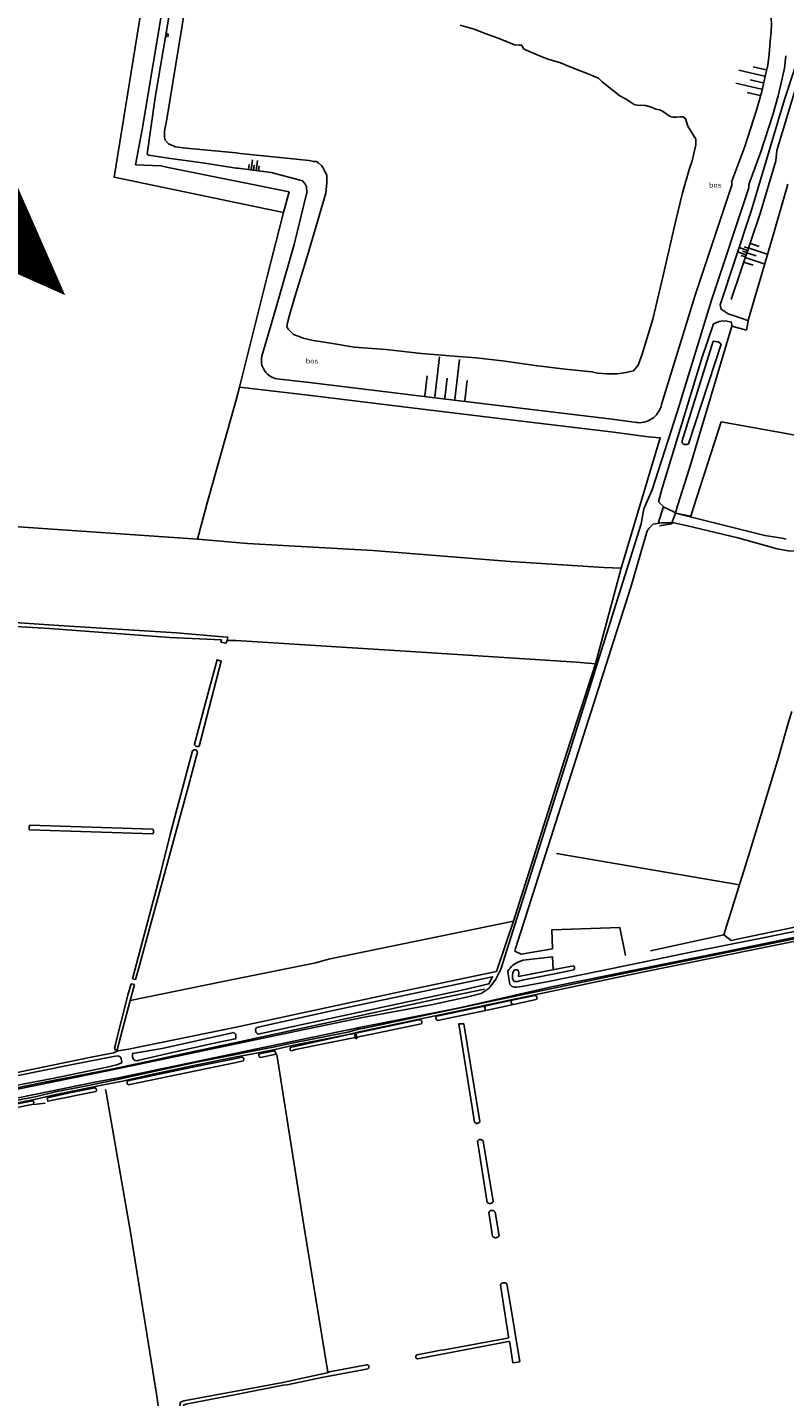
# Model space of a CAD drawing. Header units: metres. Extents: x 226218 to 240385, y 439369 to 449677.
# Tile 312 of 353: x 237901 to 238260, y 446120 to 446770. Entities that reach past the tile are written whole.
import ezdxf

# ---------------------------------------------------------------- set-up
doc = ezdxf.new("R2010")
doc.units = ezdxf.units.M
doc.header["$MEASUREMENT"] = 0
for name, color, linetype in [('CULTUURAANDUIDING', 253, 'Continuous'), ('Goud-ontwerp', 2, 'Continuous'), ('HEK', 253, 'Continuous'), ('INSTEEKSLOOT', 153, 'Continuous'), ('KANTVERH', 253, 'Continuous'), ('KANTWATER', 153, 'Continuous'), ('KUNSTWERK', 253, 'Continuous'), ('OVERIGEAFSCH', 253, 'Continuous'), ('OVLIJNOBJ', 253, 'Continuous'), ('RASTER', 253, 'Continuous'), ('TALUD', 253, 'Continuous')]:
    doc.layers.add(name, color=color, linetype=linetype)
doc.styles.get("Standard").update_dxf_attribs({"font": 'iso.shx'})

# ---------------------------------------------------------------- blocks, each defined once
blk = doc.blocks.new('TA', base_point=(75009.5, 300012))
for p, q in [((75009.5, 300012.5), (75010, 300012.5)), ((75009.5, 300012.25), (75010.5, 300012.25)), ((75009.5, 300012), (75010, 300012)), ((75009.5, 300011.75), (75010.5, 300011.75)), ((75009.5, 300011.5), (75010, 300011.5))]:
    blk.add_line(p, q)

msp = doc.modelspace()

# ---------------------------------------------------------------- linework, layer by layer
at = {"layer": 'Goud-ontwerp', "color": 10, "linetype": 'Continuous', "const_width": 20}
msp.add_lwpolyline([(237474.324, 446851.576), (237899.406, 446662.226), (237757.712, 446985.235), (237608.058, 446590.623)], dxfattribs=at)
at = {"layer": 'HEK'}
for p, q in [((237944.11, 446284.04), (237948.99, 446284.82)), ((237904.01, 446258.56), (237909.44, 446259.24))]:
    msp.add_line(p, q, dxfattribs=at)
for points in [[(238208.46, 446539.14), (238209.42, 446542.6), (238215.06, 446560.59), (238235.17, 446627.85), (238242.05, 446626.05), (238243.06, 446631.28), (238254.89, 446671.59), (238261.74, 446695.27)], [(238200.86, 446533.14), (238206.45, 446534.11), (238208.46, 446539.14), (238215.77, 446537.79), (238217, 446541.84), (238230.05, 446582.49), (238270.55, 446575.22)], [(238044.72, 446304.96), (238079.93, 446312.59), (238119.64, 446320.86), (238123.57, 446321.77)]]:
    msp.add_lwpolyline(points, dxfattribs=at)
at = {"layer": 'INSTEEKSLOOT'}
for p, q in [((238226.3, 446620.74), (238211.38, 446573.06)), ((238227.65, 446620.52), (238226.3, 446620.74)), ((237993.67, 446480.52), (237996.14, 446480.32)), ((237970.83, 446394.51), (237979.36, 446426.36)), ((237969.4, 446389.08), (237970.83, 446394.51)), ((237960.49, 446387), (237901.99, 446388.89)), ((237902.16, 446391.11), (237960.41, 446389.28)), ((237969.4, 446389.08), (237968.68, 446386.73)), ((237950.17, 446315.95), (237951.73, 446315.59)), ((237950.79, 446318.26), (237952.33, 446317.92)), ((238141.66, 446310.39), (238131.01, 446308.13)), ((238009.67, 446295.13), (238046, 446303.19)), ((238095.27, 446300.57), (238117.04, 446305.18)), ((238131.01, 446308.13), (238117.04, 446305.18)), ((238117.63, 446303.12), (238131.51, 446306.09)), ((238117.63, 446303.12), (238117.63, 446303.12)), ((238131.01, 446308.13), (238131.01, 446308.13)), ((238131.51, 446306.09), (238142.36, 446308.41)), ((238131.51, 446306.09), (238131.51, 446306.09)), ((238087.75, 446296.82), (238063.59, 446291.79)), ((238000, 446289.85), (237999.53, 446289.75)), ((238053.43, 446291.77), (238056.09, 446292.33)), ((238056.78, 446292.47), (238056.09, 446292.33)), ((238056.5, 446290.38), (238057.19, 446290.52)), ((238063.59, 446291.79), (238057.19, 446290.52)), ((238002.83, 446281.01), (238000, 446280.44)), ((238000, 446278.61), (238003.33, 446279.29)), ((238119.14, 446212.14), (238114.52, 446241.19)), ((238117.21, 446241.3), (238121.99, 446212.54)), ((238121.68, 446196.17), (238119.91, 446207.32)), ((238122.82, 446207.57), (238124.7, 446196.28)), ((238128.75, 446147.82), (238098.89, 446142.17)), ((238128.75, 446147.82), (238129.31, 446147.91)), ((238097.14, 446142.06), (238085.81, 446139.83)), ((238098.89, 446142.17), (238097.14, 446142.06)), ((238129.15, 446146.13), (238129.65, 446146.22)), ((238131.28, 446136.02), (238134.56, 446136.55)), ((238024.29, 446127.19), (238022.18, 446126.73)), ((238022.18, 446126.73), (238000, 446122.61)), ((238000, 446121.08), (238022.37, 446125.42)), ((238022.37, 446125.42), (238024.18, 446125.66))]:
    msp.add_line(p, q, dxfattribs=at)
for points in [[(238214.54, 446572.07), (238230.11, 446619.31), (238228.81, 446620.42), (238226.3, 446620.74)], [(238211.38, 446573.06), (238211.54, 446572.72), (238211.76, 446572.4), (238212.04, 446572.14), (238212.36, 446571.93), (238212.71, 446571.78), (238213.09, 446571.7), (238213.47, 446571.69), (238213.85, 446571.75), (238214.21, 446571.88), (238214.54, 446572.07)], [(237915.84, 446485.95), (237875.99, 446488.52), (237854.58, 446489.77), (237853.5, 446489.96), (237852.39, 446490.02), (237851.59, 446489.65), (237851.17, 446489.14), (237851.34, 446488.66), (237851.81, 446488.18), (237852.58, 446487.9), (237854.78, 446487.73), (237911.45, 446484.39)], [(237911.45, 446484.39), (237968.5, 446480.26), (237993.04, 446479.02), (237992.76, 446477.97), (237995.15, 446477.46), (237995.76, 446478.75), (237996.14, 446480.32)], [(237915.84, 446485.95), (237971.68, 446482.33), (237993.67, 446480.52)], [(237982.39, 446428.66), (237992.93, 446468.95), (237990.96, 446469.64), (237987.19, 446455.64), (237980.23, 446429.64)], [(237981.64, 446425.83), (237977.31, 446409.25), (237971.72, 446388.9)], [(237979.36, 446426.36), (237979.55, 446426.6), (237979.8, 446426.79), (237980.08, 446426.91), (237980.39, 446426.96), (237980.7, 446426.93), (237980.99, 446426.82), (237981.24, 446426.64), (237981.44, 446426.41), (237981.58, 446426.13), (237981.64, 446425.83)], [(237980.23, 446429.64), (237980.32, 446429.34), (237980.46, 446429.07), (237980.67, 446428.83), (237980.91, 446428.65), (237981.19, 446428.52), (237981.49, 446428.45), (237981.8, 446428.46), (237982.11, 446428.52), (237982.39, 446428.66)], [(237901.99, 446388.89), (237901.85, 446389.26), (237901.78, 446389.64), (237901.77, 446390.03), (237901.84, 446390.41), (237901.97, 446390.77), (237902.16, 446391.11)], [(237971.72, 446388.9), (237953.77, 446323.43), (237952.33, 446317.92)], [(237960.49, 446387), (237960.68, 446387.3), (237960.8, 446387.63), (237960.86, 446387.98), (237960.84, 446388.33), (237960.76, 446388.67), (237960.62, 446388.99), (237960.41, 446389.28)], [(237950.79, 446318.26), (237963.89, 446367.63), (237968.68, 446386.73)], [(238160.26, 446322.53), (238153.46, 446321.1), (238135.68, 446317.62), (238133.47, 446317.01), (238131.91, 446317.04), (238131.1, 446318.26), (238131.05, 446319.54), (238131.25, 446321.27), (238132.1, 446322.48), (238133.24, 446322.49), (238133.93, 446322.09), (238134.07, 446321.1), (238134.02, 446319.38), (238159.83, 446324.4)], [(238159.83, 446324.4), (238160.08, 446324.27), (238160.3, 446324.08), (238160.45, 446323.84), (238160.55, 446323.58), (238160.58, 446323.3), (238160.54, 446323.02), (238160.43, 446322.76), (238160.26, 446322.53)], [(237951.73, 446315.59), (237949.73, 446307.93), (237943.63, 446284.56), (237942.71, 446284.43), (237942.34, 446285.36), (237942.57, 446286.32), (237942.83, 446287.47), (237948.7, 446310.43), (237950.17, 446315.95)], [(238046, 446303.19), (238104.97, 446315.74), (238121.66, 446319.21), (238119.88, 446315.83), (238107.01, 446312.81), (238071.05, 446305.12), (238050.43, 446300.67)], [(238141.66, 446310.39), (238141.95, 446310.33), (238142.22, 446310.2), (238142.44, 446310.01), (238142.61, 446309.76), (238142.7, 446309.48), (238142.73, 446309.19), (238142.67, 446308.9), (238142.55, 446308.63), (238142.36, 446308.41)], [(238117.63, 446303.12), (238103.1, 446300.02), (238095.72, 446298.48)], [(238117.04, 446305.18), (238117.3, 446305.16), (238117.56, 446305.08), (238117.79, 446304.94), (238117.98, 446304.75), (238118.11, 446304.52), (238118.19, 446304.26), (238118.2, 446303.99), (238118.14, 446303.72), (238118.02, 446303.48), (238117.85, 446303.28), (238117.63, 446303.12)], [(238131.51, 446306.09), (238131.24, 446306.15), (238130.99, 446306.27), (238130.78, 446306.45), (238130.63, 446306.68), (238130.53, 446306.93), (238130.5, 446307.21), (238130.53, 446307.48), (238130.64, 446307.73), (238130.8, 446307.96), (238131.01, 446308.13)], [(238010.42, 446292.05), (238027.11, 446295.58), (238050.43, 446300.67)], [(238056.78, 446292.47), (238085.9, 446298.59), (238087.09, 446298.84)], [(238087.09, 446298.84), (238087.36, 446298.8), (238087.62, 446298.69), (238087.83, 446298.52), (238088.01, 446298.31), (238088.12, 446298.06), (238088.18, 446297.79), (238088.16, 446297.52), (238088.08, 446297.26), (238087.94, 446297.02), (238087.75, 446296.82)], [(238095.72, 446298.48), (238095.46, 446298.56), (238095.22, 446298.7), (238095.02, 446298.89), (238094.88, 446299.12), (238094.79, 446299.38), (238094.77, 446299.65), (238094.81, 446299.92), (238094.91, 446300.17), (238095.07, 446300.39), (238095.27, 446300.57)], [(238115.66, 446250.61), (238107.95, 446296.96), (238105.65, 446296.86), (238113.09, 446250.16)], [(237998.84, 446292.73), (237964.96, 446285.22), (237950.87, 446282.74), (237950.83, 446281.31), (237951.21, 446280.29), (237951.67, 446279.68), (237952.23, 446279.47), (237953.05, 446279.38), (237953.39, 446279.52), (237969.64, 446283.27), (237990.36, 446287.81), (237999.53, 446289.75)], [(237999.53, 446289.75), (237999.71, 446290.08), (237999.84, 446290.44), (237999.89, 446290.82), (237999.87, 446291.2), (237999.79, 446291.57), (237999.64, 446291.92), (237999.42, 446292.24), (237999.15, 446292.51), (237998.84, 446292.73)], [(238010.42, 446292.05), (238010.1, 446292.22), (238009.81, 446292.45), (238009.57, 446292.73), (238009.39, 446293.05), (238009.27, 446293.4), (238009.22, 446293.76), (238009.23, 446294.13), (238009.31, 446294.49), (238009.46, 446294.83), (238009.67, 446295.13)], [(238056.5, 446290.38), (238043.8, 446287.86), (238028.09, 446284.72), (238026.8, 446284.25), (238025.9, 446284.16), (238025.59, 446284.7), (238025.64, 446285.62), (238053.43, 446291.77)], [(238011.56, 446280.98), (238018.93, 446282.49), (238018.42, 446284.14), (238010.96, 446282.64)], [(237720.32, 446232.56), (237723.24, 446232.48), (237731.08, 446233.96), (237782.94, 446244.76), (237816.15, 446251.61), (237854.86, 446259.44), (237886.16, 446265.88), (237912.86, 446270.96), (237938.79, 446276.4), (237943.92, 446277.53), (237945.56, 446278.35), (237945.59, 446278.45), (237945.74, 446278.81)], [(237945.74, 446278.81), (237945.61, 446279.56), (237945.4, 446280.48), (237944.98, 446281.17), (237943.96, 446281.67), (237941.87, 446281.36), (237921.64, 446277.48), (237895.88, 446272.17)], [(238000, 446280.44), (237978.68, 446276.16), (237948.66, 446269.84)], [(237948.86, 446267.91), (237986.19, 446275.78), (238000, 446278.61)], [(238002.83, 446281.01), (238003.08, 446280.95), (238003.3, 446280.83), (238003.48, 446280.65), (238003.61, 446280.44), (238003.68, 446280.19), (238003.68, 446279.94), (238003.62, 446279.7), (238003.51, 446279.48), (238003.33, 446279.29)], [(238011.56, 446280.98), (238011.29, 446281.1), (238011.07, 446281.29), (238010.9, 446281.53), (238010.8, 446281.8), (238010.78, 446282.09), (238010.83, 446282.38), (238010.96, 446282.64)], [(237948.86, 446267.91), (237948.63, 446268.07), (237948.43, 446268.28), (237948.3, 446268.54), (237948.24, 446268.82), (237948.24, 446269.1), (237948.32, 446269.38), (237948.46, 446269.63), (237948.66, 446269.84)], [(237933.39, 446264.82), (237910.6, 446260.18), (237910.41, 446261.78), (237922.51, 446264.49), (237933.12, 446266.48)], [(237933.12, 446266.48), (237933.35, 446266.36), (237933.53, 446266.19), (237933.67, 446265.97), (237933.74, 446265.73), (237933.75, 446265.47), (237933.69, 446265.23), (237933.57, 446265), (237933.39, 446264.82)], [(237904.09, 446259.71), (237903.59, 446260.42), (237888.17, 446257.41), (237879.97, 446255.6), (237872.19, 446253.94), (237848.9, 446248.98), (237804.2, 446239.45), (237803.63, 446238.9), (237803.96, 446237.95), (237818.24, 446240.81), (237848.77, 446247.18), (237867.23, 446250.95), (237878.38, 446253.21), (237881.14, 446254.43), (237883.11, 446254.56), (237884.8, 446254.81), (237886.29, 446255.25), (237895.3, 446257.04), (237903.88, 446258.77), (237904.09, 446259.71)], [(238113.09, 446250.16), (238113.35, 446249.93), (238113.65, 446249.77), (238113.98, 446249.67), (238114.33, 446249.65), (238114.67, 446249.71), (238114.98, 446249.85), (238115.26, 446250.05), (238115.49, 446250.3), (238115.66, 446250.61)], [(238114.52, 446241.19), (238114.7, 446241.45), (238114.94, 446241.67), (238115.21, 446241.84), (238115.51, 446241.94), (238115.83, 446241.99), (238116.15, 446241.97), (238116.46, 446241.89), (238116.75, 446241.74), (238117, 446241.54), (238117.21, 446241.3)], [(238119.14, 446212.14), (238119.43, 446211.9), (238119.76, 446211.73), (238120.11, 446211.63), (238120.48, 446211.61), (238120.85, 446211.66), (238121.2, 446211.78), (238121.51, 446211.98), (238121.78, 446212.23), (238121.99, 446212.54)], [(238119.91, 446207.32), (238120.05, 446207.63), (238120.25, 446207.89), (238120.5, 446208.11), (238120.8, 446208.27), (238121.12, 446208.37), (238121.45, 446208.4), (238121.78, 446208.36), (238122.1, 446208.25), (238122.38, 446208.07), (238122.63, 446207.85), (238122.82, 446207.57)], [(238121.68, 446196.17), (238121.92, 446195.9), (238122.2, 446195.68), (238122.52, 446195.53), (238122.86, 446195.43), (238123.22, 446195.41), (238123.57, 446195.46), (238123.91, 446195.58), (238124.22, 446195.76), (238124.48, 446196), (238124.7, 446196.28)], [(238125.37, 446173.02), (238125.6, 446173.34), (238125.89, 446173.62), (238126.23, 446173.83), (238126.61, 446173.97), (238127, 446174.04), (238127.4, 446174.03), (238127.79, 446173.94), (238128.15, 446173.78), (238128.48, 446173.54)], [(238129.31, 446147.91), (238129.2, 446148.44), (238125.53, 446172.02), (238125.37, 446173.02)], [(238128.48, 446173.54), (238129.68, 446166.33), (238134.56, 446136.55)], [(238086.2, 446137.89), (238092.64, 446139.17), (238129.15, 446146.13)], [(238131.28, 446136.02), (238129.79, 446145.52), (238129.65, 446146.22)], [(238024.29, 446127.19), (238043.12, 446131.32), (238044.11, 446131.71), (238062.06, 446135.18)], [(238062.06, 446135.18), (238062.33, 446135.09), (238062.58, 446134.93), (238062.76, 446134.71), (238062.89, 446134.44), (238062.94, 446134.16), (238062.91, 446133.87), (238062.81, 446133.59), (238062.64, 446133.36), (238062.41, 446133.17)], [(238086.2, 446137.89), (238085.92, 446137.93), (238085.67, 446138.04), (238085.46, 446138.22), (238085.3, 446138.44), (238085.21, 446138.7), (238085.2, 446138.97), (238085.25, 446139.24), (238085.38, 446139.49), (238085.57, 446139.68), (238085.81, 446139.83)], [(238062.41, 446133.17), (238060.17, 446132.73), (238040.63, 446129.1), (238024.18, 446125.66)], [(237986.53, 446033.88), (237980.88, 446069.2), (237974.22, 446110.68), (237973.31, 446115.34), (237973.38, 446116.51), (237973.51, 446117.01), (237973.65, 446117.44), (237975.17, 446117.98), (237993.09, 446121.33), (238000, 446122.61)], [(237987.18, 446039.81), (237977.47, 446099.55), (237975, 446113.76), (237975.04, 446114.88), (237975.09, 446116.01), (237976.15, 446116.44), (237980.98, 446117.39), (238000, 446121.08)]]:
    msp.add_lwpolyline(points, dxfattribs=at)
at = {"layer": 'KANTVERH'}
for p, q in [((238200.16, 446534.28), (238202.71, 446542.27)), ((238128.89, 446321.89), (238129.22, 446319.55)), ((238129.22, 446319.55), (238129.9, 446315.76)), ((238060.67, 446295.59), (238060.96, 446295.65)), ((238060.67, 446295.59), (238060.87, 446294.9))]:
    msp.add_line(p, q, dxfattribs=at)
for points in [[(238294.75, 446776.64), (238283.02, 446778.84), (238276.31, 446779.02), (238273.5, 446777.46), (238271.81, 446775.97), (238270.71, 446774.04), (238270.09, 446772.31), (238269.51, 446770.62), (238268.22, 446764.14), (238266.9, 446757.79), (238265.6, 446752.24), (238260.1, 446735.41), (238244.29, 446682.49), (238229.65, 446638.1), (238230.05, 446635.91), (238233.39, 446633.79), (238240.53, 446631.43), (238243.05, 446630.38)], [(238260.83, 446756.12), (238260.06, 446750.39), (238258.99, 446745.45), (238257.12, 446737.2), (238254.52, 446728.15), (238248.94, 446710.56), (238243.18, 446695.18), (238243.17, 446693.56), (238225.43, 446640.19), (238209.21, 446587.1), (238197.41, 446550.31), (238196.73, 446548.88), (238193.34, 446541.2), (238192.14, 446534.05), (238158.56, 446427.3)], [(238260.93, 446526.92), (238259.03, 446527.32), (238250.79, 446528.6), (238226.71, 446534.55), (238208.46, 446539.14), (238207.25, 446539.99), (238203.15, 446541.85), (238200.45, 446544.44), (238200.51, 446545.18), (238202.1, 446551.05), (238220.98, 446612.74), (238226.53, 446628.97), (238229.11, 446630.07), (238230.88, 446630.51), (238232.75, 446630.23), (238234.14, 446630.03), (238235.01, 446629.77), (238235.17, 446627.85)], [(238275.07, 446547.59), (238269.98, 446526.87), (238269.37, 446524.82), (238268.52, 446523.46), (238267.68, 446522.61), (238266.57, 446521.78), (238265.48, 446521.21), (238261.96, 446521.3), (238256.67, 446522.19), (238238.01, 446527.55), (238213.43, 446533.33), (238207.65, 446534.52), (238201.86, 446534.55), (238197.82, 446533.91), (238195.94, 446532.13), (238194.99, 446530.83), (238187.19, 446504.15), (238173.17, 446459.89), (238132.48, 446332.67), (238132.15, 446331.34)], [(238060.87, 446294.9), (238127.19, 446308.85), (238185.56, 446321.15), (238243.09, 446332.79), (238331.36, 446350.67), (238417.06, 446368.09), (238432.83, 446371.77), (238484.46, 446382.15), (238532.17, 446392.06), (238541.19, 446393.91), (238554.98, 446396.74), (238611.7, 446407.89), (238616.95, 446408.98), (238637.07, 446412.76), (238660.02, 446418.24), (238695.69, 446426.66), (238734.46, 446435.73), (238753.92, 446440.4), (238759.65, 446441.77), (238805.82, 446452.97), (238833.23, 446459.67), (238862.33, 446466.57), (238886.29, 446472.31), (238960.17, 446489.86)], [(238158.56, 446427.3), (238125.55, 446322.86), (238123.18, 446318.07), (238120.1, 446313.89), (238116.17, 446311.31), (238109.29, 446309.55), (238092.48, 446305.97), (238060.02, 446299.82)], [(238129.9, 446315.76), (238130.92, 446314.67), (238131.98, 446314.24), (238133.22, 446314.25), (238134.5, 446314.41), (238136.39, 446314.7), (238148.13, 446316.99), (238178.38, 446323.12), (238215.76, 446330.86), (238250.76, 446337.89), (238334.49, 446355.16), (238383.09, 446365.61)], [(238000.12, 446281.18), (238006.3, 446282.41), (238018.53, 446284.76), (238026.63, 446286.61), (238053.27, 446291.81), (238058.33, 446293.14), (238127.43, 446307.68), (238185.81, 446319.98), (238243.33, 446331.62), (238331.6, 446349.5)], [(238060.96, 446295.65), (238105.13, 446304.29), (238121.23, 446308.02), (238149.66, 446314.37), (238187.89, 446322.21), (238230.94, 446330.88), (238331.99, 446351.84)], [(238132.15, 446331.34), (238135.28, 446330.02), (238150.02, 446332.4), (238149.72, 446341.47), (238182.05, 446342.57), (238184.74, 446329.24)], [(238150.35, 446322.55), (238150.15, 446328.66), (238136.22, 446327.04)], [(238136.22, 446327.04), (238135.32, 446326.83), (238134.45, 446326.53), (238133.6, 446326.17), (238132.79, 446325.73), (238132.01, 446325.24), (238131.28, 446324.67), (238130.6, 446324.05), (238129.97, 446323.38), (238129.4, 446322.66), (238128.89, 446321.89)], [(238000, 446287.38), (238029.46, 446293.59), (238060.02, 446299.82)], [(237999.88, 446282.36), (238006.07, 446283.58), (238018.29, 446285.94), (238026.4, 446287.78), (238052.97, 446292.97)], [(238000, 446282.95), (238012.79, 446285.65), (238060.67, 446295.59)], [(238052.97, 446292.97), (238058.05, 446294.31), (238060.87, 446294.9)], [(237700.42, 446217.87), (237705.11, 446236.24), (237705.59, 446232.65), (237706.64, 446230.06), (237708.01, 446228.83), (237708.93, 446228.3), (237709.83, 446227.96), (237710.65, 446227.96), (237711.61, 446227.96), (237717.13, 446228.66), (237725.02, 446230.41), (237732.31, 446231.97), (237754.92, 446236.67), (237786.52, 446243.28), (237824.66, 446251.05), (237887.57, 446264.23), (237939.78, 446274.7), (237960.99, 446279.16), (238000, 446287.38)], [(238000, 446282.95), (237944.13, 446271.2), (237932.91, 446269.14), (237873.95, 446257.14), (237830.22, 446247.82), (237803.05, 446242.42), (237771.39, 446235.5), (237733.12, 446227.7), (237721.54, 446224.8), (237722.89, 446224.33), (237724.57, 446224.44), (237725.51, 446224.71), (237725.69, 446224.79)], [(237725.69, 446224.79), (237761.8, 446232.54), (237808.66, 446242.39), (237843.77, 446249.84), (237877.26, 446256.89), (237888.85, 446259.22), (237904.74, 446262.33), (237914.25, 446264.58), (237929.16, 446267.49), (237937.6, 446269.29), (237945.27, 446270.77), (237958.75, 446273.82), (237981.18, 446278.67), (237999.88, 446282.36)], [(237726.2, 446223.86), (237762.05, 446231.37), (237808.91, 446241.22), (237844.02, 446248.67), (237877.5, 446255.71), (237889.08, 446258.04), (237904.99, 446261.16), (237914.5, 446263.41), (237929.41, 446266.32), (237937.88, 446268.12), (237945.53, 446269.6), (237959.01, 446272.65), (237981.35, 446277.48), (238000.12, 446281.18)]]:
    msp.add_lwpolyline(points, dxfattribs=at)
at = {"layer": 'KANTWATER'}
for points in [[(238000, 446710.08), (237976.22, 446712.31), (237971.22, 446713.05), (237967.88, 446714.41), (237966.27, 446716.21), (237966, 446717.78), (237966.02, 446720.61), (237966.97, 446725.18), (237974.25, 446769.58), (237982.36, 446818.92), (237983.65, 446825.78), (237982.85, 446828.72), (237981.26, 446830.39), (237980.36, 446831.58)], [(238106.34, 446770.76), (238112.93, 446768.77), (238118.08, 446766.82), (238124.36, 446764.53), (238129.3, 446762.55), (238132.01, 446761.37), (238134.22, 446761.24), (238135.38, 446761.23), (238136, 446760.29), (238136.36, 446759.56), (238137.23, 446758.97), (238143.97, 446756.21), (238148.01, 446754.56)], [(238148.01, 446754.56), (238153.94, 446752.82), (238158.71, 446750.75), (238165.67, 446748.18), (238171.96, 446745.64), (238173.7, 446743.86), (238182.06, 446737.24), (238184.7, 446735.7), (238187.43, 446734.04), (238188.79, 446733.12), (238190.35, 446732.8), (238194.23, 446732.54), (238197.12, 446731.86), (238199.08, 446730.93), (238200.94, 446730.53), (238202.25, 446729.87), (238205.85, 446727.45), (238207.2, 446727), (238209.06, 446726.99)], [(238171.36, 446605.59), (238175.92, 446605.25), (238180.82, 446605.23), (238185.03, 446605.91), (238188.5, 446606.77), (238190.68, 446609.48), (238192.64, 446614.61), (238197.73, 446631.19), (238202.55, 446651.91), (238208.5, 446677.38), (238211.74, 446691.15), (238215.05, 446702.7), (238216.35, 446706.38), (238217.16, 446709.82), (238218.09, 446713.99), (238218.07, 446716.67), (238214.31, 446722.76), (238213.15, 446726.4), (238211.9, 446727.29)], [(238209.06, 446726.99), (238210.45, 446727.15), (238211.9, 446727.29)], [(238000, 446710.08), (238001.95, 446709.89), (238034.69, 446706.46), (238036.71, 446706.1), (238037.89, 446706), (238039.08, 446705.4), (238040.67, 446704.03), (238041.84, 446702.01), (238043.04, 446699.41), (238043.09, 446695.96), (238042.52, 446691.07), (238033.9, 446661.51), (238027.38, 446640.32), (238025.34, 446633.16), (238024.36, 446629.49), (238024.08, 446627.76), (238024.61, 446626.52), (238027.18, 446624.03), (238029.36, 446623.19), (238031.77, 446622.24), (238036.62, 446621.06), (238043.87, 446619.94), (238056.04, 446617.92), (238070.98, 446616.9), (238087.91, 446614.96), (238105.34, 446613.44), (238113.94, 446612.88), (238126.37, 446611.39), (238141.79, 446609.28), (238156.16, 446607.55), (238168.75, 446606.28), (238171.36, 446605.59)]]:
    msp.add_lwpolyline(points, dxfattribs=at)
at = {"layer": 'KUNSTWERK'}
for p, q in [((238056.5, 446290.38), (238056.09, 446292.33)), ((238056.61, 446289.87), (238056.5, 446290.38)), ((238056.78, 446292.47), (238057.19, 446290.52))]:
    msp.add_line(p, q, dxfattribs=at)
for points in [[(238056.09, 446292.33), (238056.06, 446292.5), (238056.74, 446292.65), (238056.78, 446292.47)], [(238057.19, 446290.52), (238057.29, 446290.01), (238056.61, 446289.87)]]:
    msp.add_lwpolyline(points, dxfattribs=at)
at = {"layer": 'OVERIGEAFSCH'}
msp.add_line((238000, 446288.04), (238049.62, 446298.83), dxfattribs=at)
for points in [[(238049.62, 446298.83), (238094.14, 446308.51), (238117.88, 446313.41)], [(238000, 446288.04), (237996.96, 446287.38), (237969.62, 446281.51), (237952.14, 446277.73), (237941.69, 446275.62), (237907.55, 446268.96), (237870.43, 446261.26), (237828.43, 446252.38), (237798.88, 446246.51), (237773.13, 446240.85), (237745.42, 446235.29), (237728.23, 446231.78), (237724.16, 446231.03), (237721.04, 446230.85), (237717.75, 446231.14), (237715.41, 446231.82), (237713.88, 446232.75), (237712.73, 446233.67), (237711.87, 446234.68), (237710.73, 446236.27), (237710.12, 446237.64), (237709.94, 446238.78), (237709.65, 446241.37), (237709.66, 446243.86)], [(237930.47, 446280.95), (237941.8, 446283.14), (237944.11, 446284.04)]]:
    msp.add_lwpolyline(points, dxfattribs=at)
at = {"layer": 'OVLIJNOBJ'}
msp.add_line((238012.2, 446613.67), (238016.6, 446628.65), dxfattribs=at)
for points in [[(237952.25, 446704.45), (237955.35, 446721.27), (237965.91, 446783.61), (237973.18, 446835.94)], [(237976.76, 446834.34), (237976.46, 446832.14), (237974.76, 446819.89), (237972.03, 446797.89), (237961.58, 446736.32), (237957.84, 446709.53), (237958.63, 446709.11), (237967.83, 446707.63), (237984.09, 446705.41), (238000, 446702.92)], [(238252.26, 446777.15), (238253.74, 446773.76), (238253.9, 446771.43), (238253.86, 446767.57), (238253.39, 446763.18), (238252.88, 446756.98), (238252.18, 446751.78), (238251.16, 446747.12), (238249.37, 446739.2), (238246.86, 446730.46), (238241.38, 446713.18), (238235.18, 446696.64), (238235.18, 446694.87), (238217.8, 446642.62), (238201.83, 446590.67)], [(238234.84, 446640.5), (238248.54, 446681.39), (238255.98, 446706.4), (238256.48, 446711.33), (238266.09, 446743.15), (238268.63, 446751.23), (238272.21, 446760.53), (238275.04, 446770.18), (238276.07, 446772.35), (238277.83, 446773.72), (238279.45, 446774.2), (238281.77, 446774.21), (238284.8, 446773.78), (238306.79, 446768.67), (238329.85, 446762.84), (238347.97, 446759.31)], [(238000, 446702.92), (238000.73, 446702.8), (238016.59, 446700.74), (238027.4, 446698.02), (238030.35, 446697.25), (238031.55, 446696.8), (238032.64, 446695.61), (238033.39, 446693.99), (238033.49, 446691.35), (238027.55, 446666.58), (238020.79, 446642.87), (238016.6, 446628.65)], [(238012.2, 446613.67), (238012.05, 446612.84), (238011.99, 446611.99), (238012, 446611.15), (238012.1, 446610.31), (238012.27, 446609.48), (238012.52, 446608.68), (238012.85, 446607.9), (238013.25, 446607.15), (238013.71, 446606.45), (238014.24, 446605.79), (238014.84, 446605.19), (238015.48, 446604.64), (238016.17, 446604.16), (238016.91, 446603.74), (238017.68, 446603.4), (238018.48, 446603.13), (238019.31, 446602.94)], [(238019.31, 446602.94), (238034.85, 446601.16), (238065.93, 446597.37), (238098.2, 446593.43), (238130.93, 446589.49), (238178.43, 446583.71), (238188.81, 446582.35)], [(238188.81, 446582.35), (238189.7, 446582.2), (238190.6, 446582.13), (238191.5, 446582.12), (238192.4, 446582.19), (238193.29, 446582.34), (238194.16, 446582.55), (238195.01, 446582.84), (238195.84, 446583.2), (238196.64, 446583.62), (238197.4, 446584.1), (238198.11, 446584.65), (238198.78, 446585.25), (238199.4, 446585.9), (238199.96, 446586.61), (238200.47, 446587.35), (238200.91, 446588.14), (238201.29, 446588.96), (238201.59, 446589.8), (238201.83, 446590.67)], [(238231.33, 446339.12), (238234.85, 446336.45), (238237.75, 446337.13), (238332.6, 446356.77), (238353.61, 446424.21), (238365.23, 446459.93), (238378.19, 446461.35), (238380.21, 446461.72), (238381.09, 446461.85)]]:
    msp.add_lwpolyline(points, dxfattribs=at)
at = {"layer": 'RASTER'}
for p, q in [((237981.62, 446526.83), (238000, 446525.24)), ((238238.79, 446362.84), (238151.92, 446377.76)), ((237949.73, 446307.93), (238000, 446318.18)), ((238000, 446295.34), (238044.72, 446304.96))]:
    msp.add_line(p, q, dxfattribs=at)
for points in [[(237964.8, 446838.41), (237942.11, 446698.6), (238022.55, 446681.84)], [(237952.25, 446704.45), (237964.36, 446703.98), (237967.04, 446703.39), (238000, 446696.69)], [(238000, 446696.69), (238025.09, 446691.6), (238022.55, 446681.84)], [(238022.55, 446681.84), (238014.65, 446651.51), (238001.66, 446598.92)], [(238000, 446593.03), (238001.66, 446598.92), (238034.15, 446595.2), (238065.2, 446591.41), (238097.35, 446587.49), (238130.21, 446583.53), (238177.68, 446577.76), (238195.69, 446575.4), (238201.23, 446574.86), (238182.71, 446513.06)], [(237854.12, 446535.02), (237892.27, 446532.99), (237981.62, 446526.83), (237986.08, 446543.46), (238000, 446593.03)], [(238000, 446525.24), (238005.32, 446524.78), (238064.89, 446521.51), (238080.87, 446520.27), (238130.02, 446516.2), (238174.39, 446513.41), (238182.71, 446513.06), (238170.45, 446467.66)], [(237833.07, 446469.09), (237831.87, 446457.65), (237812.17, 446459.84), (237814.2, 446480.78), (237792.8, 446482.62), (237794.01, 446492.79), (237774.11, 446495.27), (237770.52, 446479.66), (237762.09, 446442.44), (237760.86, 446436.41), (237746.98, 446373.64), (237742.42, 446354.81), (237726.87, 446284.39), (237718.71, 446248.23), (237717.56, 446243.66), (237717.84, 446241.12), (237718.76, 446239.72), (237720.86, 446238.29), (237725.94, 446239.08), (237777.41, 446249.16), (237839.02, 446261.68), (237900.65, 446274.79), (237930.47, 446280.95)], [(237995.76, 446478.75), (237999.23, 446478.77), (238000, 446478.72)], [(238000, 446478.72), (238087.78, 446473.29), (238161.39, 446468.45), (238170.45, 446467.66), (238156.51, 446424.73), (238131.59, 446345.6)], [(238196.57, 446331.54), (238231.33, 446339.12), (238243.92, 446379.17), (238257.3, 446423.19), (238262.13, 446440.63), (238263.59, 446445.06)], [(238000, 446318.18), (238037.77, 446325.88), (238043.82, 446327.59), (238131.59, 446345.6), (238123.57, 446321.77)], [(237948.99, 446284.82), (237993.93, 446294.04), (238000, 446295.34)], [(238019.38, 446282.28), (238032.17, 446201.28), (238043.49, 446131.59)], [(237938.08, 446265.77), (237938.39, 446264.35), (237950.13, 446197.12), (237962.57, 446119.32), (237962.97, 446115.49)]]:
    msp.add_lwpolyline(points, dxfattribs=at)

# ---------------------------------------------------------------- block references
at = {"layer": 'TALUD'}
for p, xscale, yscale, rotation in [((237966.62, 446766.09), 1.49, 1.49, 350.6197999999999), ((238249.98, 446743.41), 12.53, 12.53, 166.6689), ((238008.26, 446701.89), 4.83, 4.83, 82.2322), ((238242.3, 446662.84), 4.31, 4.31, 161.3676), ((238242.21, 446662.77), 9.45, 9.45, 341.5938), ((238098.95, 446593.74), 19.11, 19.11, 83.15229999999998)]:
    msp.add_blockref('TA', p, dxfattribs=dict(at, xscale=xscale, yscale=yscale, rotation=rotation))

# ---------------------------------------------------------------- texts
at = {"layer": 'CULTUURAANDUIDING'}
for p in [(238224.37, 446693.68), (238033.07, 446610.2)]:
    msp.add_text('bos', height=2.5, dxfattribs=at).set_placement(p)

doc.saveas('drawing.dxf')
